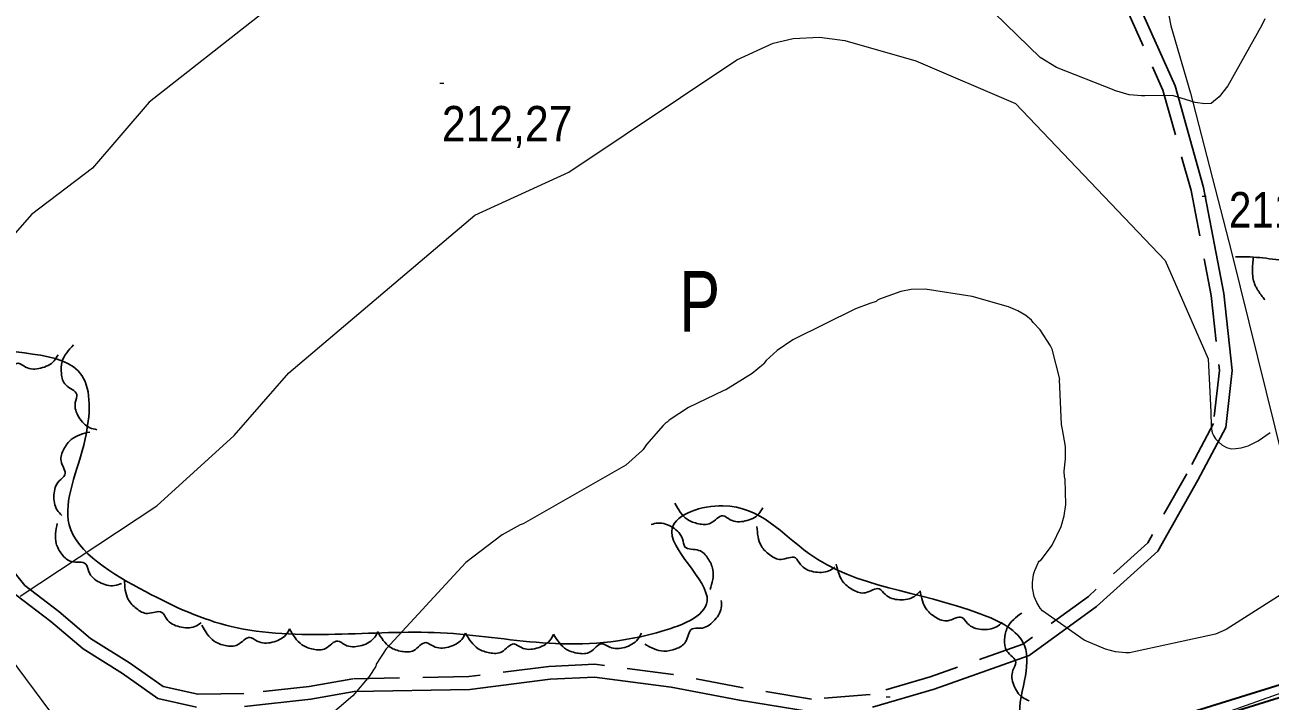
# Model space of a CAD drawing. Extents: x 480269 to 484877, y 4383588 to 4386804.
# Drawn here: x 482664.5 to 482971.7, y 4385222.5 to 4385389.2 of the extents above; entities that cross this region are included whole.
import ezdxf
from ezdxf.enums import TextEntityAlignment as Align

# ---------------------------------------------------------------- set-up
doc = ezdxf.new("R2010")
doc.units = 0
doc.header["$LTSCALE"] = 3.8
doc.linetypes.add('LONG_DASHED', pattern=[7.5, 6, -1.5])
doc.linetypes.add('MEDIUM_DASHED', pattern=[4.5, 3, -1.5])
for name, color, linetype, lineweight in [('27', 7, 'Continuous', 25), ('34', 7, 'Continuous', 35), ('38', 7, 'Continuous', 25), ('51', 7, 'Continuous', 13), ('7', 7, 'Continuous', 13), ('9', 7, 'Continuous', 13)]:
    doc.layers.add(name, color=color, linetype=linetype, lineweight=lineweight)
doc.layers.add('31', color=7, linetype='Continuous')

msp = doc.modelspace()

# ---------------------------------------------------------------- linework, layer by layer
at = {"layer": '27'}
for points in [[(482987.06, 4385196.22), (482962.01, 4385203.27), (482933.82, 4385208.75), (482918.16, 4385210.32), (482910.33, 4385217.37), (482911.12, 4385227.55), (482911.12, 4385236.17), (482900.16, 4385244), (482857.87, 4385258.89), (482836.73, 4385270.64), (482824.21, 4385265.15), (482832.82, 4385247.14), (482820.29, 4385239.3), (482767.05, 4385239.3), (482715.37, 4385240.87), (482694.23, 4385249.49), (482675.44, 4385265.94), (482679.36, 4385287.09), (482678.57, 4385302.75), (482650.39, 4385311.37), (482636.29, 4385330.17), (482633.95, 4385351.32), (482617.5, 4385368.55), (482588.53, 4385379.52), (482572.87, 4385393.62), (482558.78, 4385411.63), (482539.21, 4385429.65), (482525.9, 4385448.45), (482516.5, 4385468.82), (482492.23, 4385501.72), (482482.83, 4385522.08), (482488.31, 4385537.75), (482533.73, 4385569.87), (482542.34, 4385576.13)], [(482672.67, 4385307.87), (482671.71, 4385306.37), (482668.38, 4385304.56), (482664.69, 4385304.81), (482662.87, 4385305.75), (482659.83, 4385303.89), (482656.86, 4385303.71), (482654.03, 4385304.8), (482650.98, 4385308.7)], [(482682.26, 4385289.39), (482680.55, 4385289.85), (482677.81, 4385292.47), (482676.93, 4385296.06), (482677.28, 4385298.08), (482674.59, 4385300.41), (482673.51, 4385303.2), (482673.69, 4385306.21), (482676.49, 4385310.31)], [(482673.63, 4385268.24), (482672.47, 4385269.58), (482671.67, 4385273.29), (482672.95, 4385276.75), (482674.36, 4385278.24), (482673.44, 4385281.67), (482674.1, 4385284.58), (482675.94, 4385286.98), (482680.55, 4385288.81)], [(482846.55, 4385270.13), (482845.57, 4385268.65), (482842.22, 4385266.88), (482838.54, 4385267.18), (482836.72, 4385268.15), (482833.67, 4385266.33), (482830.68, 4385266.19), (482827.88, 4385267.31), (482824.88, 4385271.26)], [(482688.3, 4385251.44), (482686.6, 4385250.94), (482682.89, 4385251.75), (482680.28, 4385254.36), (482679.52, 4385256.26), (482676.01, 4385256.85), (482673.64, 4385258.67), (482672.22, 4385261.34), (482672.48, 4385266.29)], [(482818.97, 4385265.99), (482820.71, 4385266.35), (482824.34, 4385265.25), (482826.74, 4385262.45), (482827.35, 4385260.49), (482830.8, 4385259.63), (482833.03, 4385257.64), (482834.23, 4385254.87), (482833.58, 4385249.95)], [(482864.35, 4385255.53), (482862.85, 4385254.59), (482859.06, 4385254.37), (482855.84, 4385256.16), (482854.58, 4385257.79), (482851.05, 4385257.4), (482848.27, 4385258.5), (482846.19, 4385260.68), (482845.09, 4385265.52)], [(482885.29, 4385249.46), (482883.96, 4385248.29), (482880.26, 4385247.46), (482876.79, 4385248.71), (482875.29, 4385250.12), (482871.86, 4385249.17), (482868.95, 4385249.81), (482866.53, 4385251.63), (482864.67, 4385256.22)], [(482707.98, 4385241.76), (482706.45, 4385240.87), (482702.66, 4385240.78), (482699.49, 4385242.68), (482698.3, 4385244.35), (482694.75, 4385244.08), (482692.02, 4385245.27), (482690, 4385247.53), (482689.07, 4385252.4)], [(482836.31, 4385247.23), (482836.29, 4385245.45), (482834.42, 4385242.15), (482831.16, 4385240.42), (482829.11, 4385240.25), (482827.52, 4385237.08), (482825.08, 4385235.34), (482822.11, 4385234.78), (482817.46, 4385236.49)], [(482905.63, 4385241.9), (482904.24, 4385240.8), (482900.5, 4385240.15), (482897.09, 4385241.58), (482895.67, 4385243.06), (482892.2, 4385242.28), (482889.32, 4385243.06), (482887, 4385245), (482885.37, 4385249.68)], [(482912.29, 4385222.56), (482910.69, 4385223.33), (482908.47, 4385226.41), (482908.27, 4385230.09), (482908.98, 4385232.02), (482906.76, 4385234.8), (482906.21, 4385237.74), (482906.94, 4385240.67), (482910.44, 4385244.18)], [(482729.81, 4385240.27), (482728.85, 4385238.77), (482725.51, 4385236.97), (482721.83, 4385237.24), (482720.01, 4385238.18), (482716.97, 4385236.34), (482713.99, 4385236.16), (482711.17, 4385237.26), (482708.13, 4385241.18)], [(482751.49, 4385239.36), (482750.53, 4385237.87), (482747.19, 4385236.07), (482743.51, 4385236.33), (482741.69, 4385237.28), (482738.65, 4385235.43), (482735.67, 4385235.26), (482732.85, 4385236.36), (482729.81, 4385240.28)], [(482773.2, 4385239.18), (482772.27, 4385237.67), (482768.97, 4385235.79), (482765.28, 4385235.97), (482763.44, 4385236.88), (482760.44, 4385234.96), (482757.47, 4385234.72), (482754.63, 4385235.75), (482751.5, 4385239.6)], [(482794.89, 4385238.89), (482793.97, 4385237.38), (482790.68, 4385235.48), (482787, 4385235.65), (482785.15, 4385236.55), (482782.16, 4385234.62), (482779.19, 4385234.36), (482776.34, 4385235.38), (482773.2, 4385239.22)], [(482816.59, 4385239.25), (482815.71, 4385237.7), (482812.48, 4385235.72), (482808.79, 4385235.77), (482806.92, 4385236.61), (482803.99, 4385234.6), (482801.02, 4385234.26), (482798.15, 4385235.2), (482794.89, 4385238.94)]]:
    msp.add_spline(points, degree=3, dxfattribs=at)
at = {"layer": '34'}
for points in [[(483464.12, 4384844.55), (483013.12, 4385238.55), (482720.12, 4385147.55)], [(483464.12, 4384844.55), (483013.12, 4385238.55), (482720.12, 4385147.55)], [(483466, 4384842), (483015, 4385236), (482722, 4385145)]]:
    msp.add_lwpolyline(points, dxfattribs=at)
at = {"layer": '38', "linetype": 'MEDIUM_DASHED'}
msp.add_lwpolyline([(482935.72, 4385394.44), (482945.27, 4385373.09), (482952.2, 4385348.34), (482957.18, 4385322.46), (482959.2, 4385304), (482957.73, 4385290.9), (482951.13, 4385278.46), (482941.52, 4385261.48), (482926.88, 4385248.28), (482910.74, 4385236.5), (482887.87, 4385228.45), (482873.07, 4385224.07), (482858.59, 4385222.97), (482841.32, 4385225.78), (482824.43, 4385229.03), (482805.15, 4385231.58), (482793.79, 4385231.03), (482774.05, 4385228.51), (482745.41, 4385227.97), (482734.63, 4385226.07), (482718.49, 4385224.32), (482707.15, 4385224.16), (482698.58, 4385226.07), (482690.34, 4385231.89), (482680.71, 4385237.89), (482672.86, 4385244.55), (482664.52, 4385250.95), (482655.26, 4385262.4)], dxfattribs=at)
at = {"layer": '38'}
for points in [[(482938.55, 4385395.88), (482948.25, 4385374.17), (482955.28, 4385349.06), (482960.32, 4385322.93), (482962.38, 4385304), (482960.81, 4385289.95), (482953.9, 4385276.93), (482944.02, 4385259.47), (482928.87, 4385245.82), (482912.23, 4385233.67), (482888.85, 4385225.44), (482873.65, 4385220.93)], [(482706.82, 4385220.99), (482697.27, 4385223.12), (482688.59, 4385229.25), (482678.84, 4385235.33), (482670.87, 4385242.09), (482662.3, 4385248.66)], [(482858.45, 4385219.79), (482840.77, 4385222.66), (482823.92, 4385225.91), (482805.02, 4385228.4), (482794.07, 4385227.88), (482774.28, 4385225.34), (482745.72, 4385224.81), (482735.08, 4385222.93), (482718.69, 4385221.15)]]:
    msp.add_lwpolyline(points, dxfattribs=at)
at = {"layer": '38', "linetype": 'LONG_DASHED'}
for points in [[(483182.61, 4385497.13), (483170.39, 4385490.01), (483160.58, 4385482.15), (483152.59, 4385476.54), (483149.86, 4385471.96), (483143.32, 4385461.7), (483134.14, 4385448.8), (483128.58, 4385439.5), (483119.53, 4385418.98), (483115.8, 4385408.55), (483112.24, 4385400.31), (483107.24, 4385391.29), (483105.52, 4385387.82), (483102.07, 4385378.73), (483096.89, 4385374.76), (483083.89, 4385367.33), (483081.45, 4385364.74), (483072.29, 4385352.15), (483068.19, 4385345.44), (483064.25, 4385341.85), (483060.39, 4385334.82), (483053.73, 4385332.71), (483045.29, 4385334.57), (483034.18, 4385334.54), (483029, 4385333.96), (483016.77, 4385330.88), (483006.22, 4385330.59), (483001.56, 4385330.55), (482990.14, 4385330.35), (482978.62, 4385330.69), (482965.99, 4385332.01), (482960.91, 4385331.96)], [(483047.96, 4385286.87), (483036.9, 4385289.88), (483025.41, 4385294.19), (483015.04, 4385297.68), (483006.38, 4385302.06), (483001.49, 4385304.29), (482988.02, 4385311.09), (482984.36, 4385313.22), (482972.8, 4385318.88), (482969.59, 4385322.48), (482967.88, 4385325.34), (482967.6, 4385331.97)]]:
    msp.add_spline(points, degree=3, dxfattribs=at)
at = {"layer": '51'}
for points in [[(482404.1, 4385677.73), (482302.92, 4385714.75), (482302.94, 4385713.84), (482359.86, 4385638.29), (482423.37, 4385556.01), (482487.7, 4385471.02), (482548.28, 4385389.71), (482609.6, 4385302.12), (482658.45, 4385236.36), (482731.86, 4385137.6), (482793.32, 4385159.98), (482893.05, 4385195.69), (482991.91, 4385230.66), (483071.52, 4385260.62), (483095.48, 4385269.3)], [(482888.55, 4385653.3), (482898.36, 4385609.21), (482918.04, 4385522.13), (482930.07, 4385471.8), (482937.62, 4385437.48), (482942.19, 4385414.98), (482947.25, 4385388.98), (482952.06, 4385372.32), (482962.15, 4385333.18), (482987.92, 4385229.25)]]:
    msp.add_lwpolyline(points, dxfattribs=at)
at = {"layer": '7'}
for p, q in [((482766.87, 4385374.82), (482767.87, 4385374.82)), ((482954.93, 4385346.99), (482955.93, 4385346.99)), ((482876.95, 4385223.49), (482877.95, 4385223.49))]:
    msp.add_line(p, q, dxfattribs=at)
at = {"layer": '9'}
for points in [[(482970.39, 4385390.7), (482969.69, 4385389.09), (482961.32, 4385374.17), (482961.31, 4385374.16), (482959.12, 4385371.47), (482957.27, 4385369.89), (482957.13, 4385369.85), (482957.06, 4385369.84), (482955.64, 4385369.76), (482953.21, 4385370.02), (482947.63, 4385371.77), (482940.78, 4385371.74), (482940.61, 4385371.72), (482939.96, 4385371.69), (482937.02, 4385371.94), (482937.01, 4385371.94), (482937, 4385371.95), (482936.96, 4385371.95), (482933.32, 4385373.03), (482933.27, 4385373.07), (482933.24, 4385373.08), (482933.2, 4385373.09), (482918.97, 4385378.68), (482914.94, 4385381.18), (482892.25, 4385403.28)], [(482723.08, 4385392), (482695.13, 4385370.14), (482681.16, 4385353.89), (482666.09, 4385342.41), (482647.68, 4385321.49)], [(482663.35, 4385248.31), (482697.04, 4385270.64), (482716.1, 4385287.94), (482729.59, 4385303.39), (482775.54, 4385342.26), (482798.69, 4385352.88), (482840.17, 4385380.56), (482849.1, 4385384.7), (482854.04, 4385385.83), (482860.5, 4385386.17), (482866.75, 4385385.32), (482884.34, 4385380.29), (482908.88, 4385369.78), (482945.85, 4385331.13), (482956.46, 4385306.85), (482957.08, 4385293.81), (482957.14, 4385290.23), (482957.33, 4385289.01), (482957.51, 4385288.41), (482957.72, 4385287.92), (482958.27, 4385287.1), (482958.94, 4385286.38), (482959.84, 4385285.67), (482960.94, 4385285.01), (482961.5, 4385284.79), (482962.07, 4385284.69), (482963.28, 4385284.71), (482964.55, 4385284.89), (482966.3, 4385285.43), (482968.75, 4385286.61), (482971.74, 4385288.7)], [(482974.41, 4385248.77), (482960.89, 4385240.09), (482958.2, 4385239), (482937.03, 4385234.35), (482936.14, 4385234.34), (482933.58, 4385234.61), (482931.11, 4385235.29), (482925.85, 4385237.53), (482915.56, 4385244.7), (482914.99, 4385245.38), (482914.14, 4385246.77), (482913.5, 4385248.27), (482913.1, 4385250.37), (482913.07, 4385250.66), (482913.1, 4385251.62), (482913.36, 4385253.64), (482913.67, 4385254.7), (482914.6, 4385256.74), (482914.76, 4385257), (482914.94, 4385257.14), (482915.06, 4385257.05), (482915.08, 4385257.03), (482917.97, 4385260.93), (482920.13, 4385265.48), (482920.9, 4385268.16), (482921.31, 4385270.91), (482921.13, 4385277.18), (482921.03, 4385277.43), (482920.95, 4385277.75), (482920.94, 4385279.13), (482921.23, 4385282.24), (482921.2, 4385285.22), (482920.46, 4385289.41), (482920.27, 4385290.64), (482919.76, 4385301.73), (482919.79, 4385301.8), (482919.81, 4385301.83), (482919.83, 4385301.85), (482917.94, 4385309.24), (482917.54, 4385310.07), (482914.96, 4385313.97), (482913.27, 4385315.82), (482912.81, 4385316.37), (482911.41, 4385317.5), (482909.5, 4385318.69), (482907.2, 4385319.67), (482898.24, 4385322.26), (482886.59, 4385324.07), (482883.19, 4385323.98), (482880.58, 4385323.49), (482875.36, 4385321.6), (482874.87, 4385321.31), (482874.67, 4385321.12), (482874.48, 4385321.01), (482873.23, 4385320.54), (482872.99, 4385320.5), (482869.42, 4385319.2), (482853.94, 4385311.57), (482850.09, 4385308.95), (482847.37, 4385306.43), (482846.82, 4385305.71), (482846.69, 4385305.57), (482843.95, 4385303.22), (482837.45, 4385299.18), (482836.97, 4385299.03), (482828.25, 4385294.83), (482823.42, 4385291.75), (482823.18, 4385291.52), (482823.18, 4385291.47), (482823.17, 4385291.45), (482823.15, 4385291.42), (482823.05, 4385291.33), (482822.93, 4385291.23), (482822.88, 4385291.2), (482822.8, 4385291.16), (482822.63, 4385291.04), (482821.95, 4385290.4), (482817.83, 4385285.74)], [(482817.83, 4385285.74), (482817.01, 4385284.52), (482816.71, 4385284.18), (482812.8, 4385280.67), (482787.42, 4385266.19), (482786.7, 4385265.92), (482782.25, 4385263.46), (482773.25, 4385256.63), (482753.61, 4385235.39), (482751.17, 4385231.58), (482751.14, 4385231.3), (482750.99, 4385230.93), (482749.42, 4385228.49), (482745.38, 4385223.78), (482729.66, 4385210.38)]]:
    msp.add_lwpolyline(points, dxfattribs=at)

# ---------------------------------------------------------------- texts
at = {"layer": '31', "width": 0.75}
msp.add_text('P', height=15, dxfattribs=at).set_placement((482831, 4385313.52), align=Align.CENTER)
at = {"layer": '7'}
for s, width, p in [('212,27', 0.9, (482767.37, 4385360.45)), ('211,50', 0.85, (482961.55, 4385339.23))]:
    msp.add_text(s, height=8.75, dxfattribs=dict(at, width=width)).set_placement(p)

doc.saveas('drawing.dxf')
